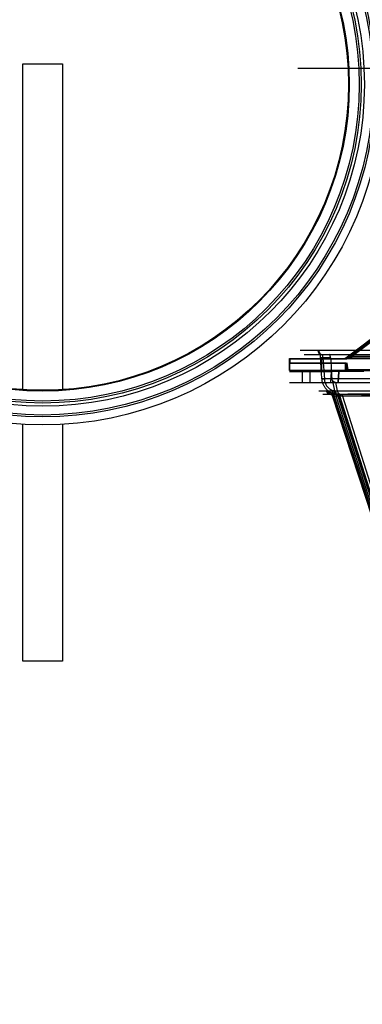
# Model space of a CAD drawing. Header units: millimetres. Extents: x 0 to 297, y 0 to 210.
# Tile 413 of 455: x 241.449 to 242.051, y 158.904 to 160.634. Entities that reach past the tile are written whole.
import ezdxf

# ---------------------------------------------------------------- set-up
doc = ezdxf.new("R2010")
doc.units = ezdxf.units.MM
doc.header["$LTSCALE"] = 16.335
doc.layers.get('0').update_dxf_attribs({"linetype": 'CONTINUOUS'})
for name, color, linetype in [('AXES_REF', 7, 'CONTINUOUS'), ('INTFCLR_1', 7, 'CONTINUOUS'), ('INTFCLR_144815', 7, 'CONTINUOUS'), ('INTFCLR_72935', 7, 'CONTINUOUS')]:
    doc.layers.add(name, color=color, linetype=linetype)

msp = doc.modelspace()

# ---------------------------------------------------------------- linework, layer by layer
at = {"color": 7, "linetype": 'Continuous'}
for p, q in [((241.4539, 159.9823), (241.4539, 160.5565)), ((241.4539, 160.5565), (241.5239, 160.5565)), ((241.5239, 160.5565), (241.5239, 159.9823)), ((241.4539, 159.5065), (241.4539, 159.9228)), ((241.5239, 159.9228), (241.5239, 159.5065)), ((241.5239, 159.5065), (241.4539, 159.5065))]:
    msp.add_line(p, q, dxfattribs=at)
for centre, radius in [((241.4889, 154.7115), 6.7871), ((241.4889, 154.7115), 6.7865), ((241.4889, 154.7115), 6.743), ((241.4889, 160.5201), 0.5985), ((241.4889, 160.5201), 0.5845), ((241.4889, 160.5201), 0.5656), ((241.4889, 160.5201), 0.56), ((241.4889, 160.5201), 0.5565), ((241.4889, 160.5201), 0.539), ((241.4889, 160.5201), 0.5376)]:
    msp.add_circle(centre, radius, dxfattribs=at)
at = {"color": 9, "linetype": 'Continuous'}
msp.add_circle((241.4889, 160.5201), 0.581, dxfattribs=at)
at = {"color": 7, "linetype": 'Continuous'}
msp.add_arc((241.4889, 154.7115), 6.72, 278.27713, 261.72287, dxfattribs=at)
at = {"layer": 'AXES_REF', "color": 7, "linetype": 'Continuous'}
msp.add_arc((241.4889, 154.7115), 6.874, 113.08268, 66.91732, dxfattribs=at)
at = {"layer": 'AXES_REF', "color": 9, "linetype": 'Continuous'}
msp.add_arc((241.4889, 154.7115), 6.1912, 94.41181, 85.58819, dxfattribs=at)
at = {"layer": 'INTFCLR_1', "color": 9, "linetype": 'Continuous'}
for p, q in [((242.022, 160.0392), (242.1473, 160.1331)), ((242.1422, 160.1249), (242.0316, 160.042)), ((241.9231, 160.0385), (241.9231, 160.0175)), ((241.9791, 160.0175), (241.9791, 160.0385)), ((242.0199, 160.0385), (242.1751, 160.0385)), ((242.0316, 160.042), (242.022, 160.0392)), ((242.0316, 160.042), (242.0316, 160.0385)), ((242.1277, 160.042), (242.0316, 160.042))]:
    msp.add_line(p, q, dxfattribs=at)
at = {"layer": 'INTFCLR_1', "color": 6, "linetype": 'Continuous'}
for p, q in [((242.1478, 160.132), (242.0234, 160.0386)), ((241.9231, 160.0385), (241.9237, 160.0379)), ((241.9231, 160.0385), (242.0199, 160.0385)), ((241.9237, 160.0379), (241.9237, 160.0303)), ((242.0234, 160.0379), (241.9237, 160.0379)), ((242.022, 160.0392), (242.0221, 160.0385)), ((242.0234, 160.0386), (242.022, 160.0392)), ((242.0221, 160.0385), (242.0234, 160.0379)), ((242.0234, 160.0379), (242.0234, 160.0386)), ((241.9237, 160.0303), (241.9231, 160.0297)), ((242.0232, 160.0297), (241.9231, 160.0297)), ((242.1739, 160.0175), (241.9231, 160.0175)), ((241.9237, 160.0303), (242.0243, 160.0303)), ((242.0243, 160.0303), (242.0232, 160.0297)), ((242.0247, 160.0175), (242.0232, 160.0297)), ((242.0257, 160.0187), (242.0243, 160.0303)), ((242.0247, 160.0175), (242.0257, 160.0187)), ((242.1262, 160.0187), (242.0257, 160.0187))]:
    msp.add_line(p, q, dxfattribs=at)
at = {"layer": 'INTFCLR_1', "color": 9, "linetype": 'Continuous'}
msp.add_arc((242.0199, 160.042), 0.0035, 270, 306.8699, dxfattribs=at)
at = {"layer": 'INTFCLR_144815', "color": 6, "linetype": 'Continuous'}
for p, q in [((241.9373, 160.5484), (243.1689, 160.5484)), ((242.0084, 159.9965), (242.0095, 160.0155)), ((242.0095, 160.0155), (242.0084, 159.9965)), ((241.9231, 159.9965), (242.0035, 159.9965))]:
    msp.add_line(p, q, dxfattribs=at)
at = {"layer": 'INTFCLR_144815', "color": 9, "linetype": 'Continuous'}
for p, q in [((242.3046, 160.0524), (241.9417, 160.0524)), ((241.9487, 160.0455), (242.3467, 160.0455)), ((241.9799, 160.0032), (241.9775, 160.0406)), ((241.9817, 160.0396), (241.9841, 160.0022)), ((241.995, 160.0396), (241.9817, 160.0396)), ((241.9252, 160.0175), (242.193, 160.0175)), ((241.9585, 160.0175), (241.9585, 159.9965)), ((241.9962, 160.0175), (241.9962, 160.0154)), ((241.9231, 160.0154), (241.9962, 160.0154)), ((241.945, 160.0154), (241.945, 159.9965)), ((241.9799, 160.0032), (242.1537, 160.0032)), ((241.9962, 160.0154), (241.9951, 159.9965)), ((242.0095, 160.0155), (241.9962, 160.0154)), ((241.9972, 160.0034), (242.1659, 160.0034)), ((242.0538, 160.0155), (242.0095, 160.0155)), ((242.0027, 159.9815), (241.9993, 159.9986)), ((242.0035, 159.9965), (243.1361, 159.9965)), ((242.0039, 159.9965), (242.0069, 159.9814)), ((241.9746, 159.9814), (242.1547, 159.9814)), ((241.9815, 159.9755), (243.1361, 159.9755)), ((241.9883, 159.9814), (241.9898, 159.9814)), ((241.9948, 159.9755), (241.9946, 159.9755)), ((241.9972, 159.9755), (241.9956, 159.9755)), ((241.9978, 159.9755), (241.9973, 159.9755)), ((241.998, 159.9731), (242.0928, 159.6831)), ((242.0004, 159.9731), (241.998, 159.9731)), ((242.0012, 159.972), (241.998, 159.9731)), ((242.0015, 159.9814), (241.9994, 159.9814)), ((242.094, 159.6831), (242.0004, 159.9731)), ((242.0004, 159.9731), (242.0051, 159.972)), ((242.0012, 159.972), (242.0952, 159.6842)), ((242.0948, 159.972), (242.0012, 159.972)), ((242.0038, 159.9812), (242.0027, 159.9815)), ((242.0073, 159.9755), (242.0043, 159.9757)), ((242.0045, 159.9755), (242.0048, 159.9755)), ((242.0048, 159.9755), (242.0069, 159.9755)), ((242.098, 159.6842), (242.0051, 159.972)), ((242.1011, 159.6831), (242.0079, 159.9731)), ((242.0079, 159.9731), (242.011, 159.9731)), ((242.1033, 159.6842), (242.0108, 159.972)), ((242.011, 159.9731), (242.1027, 159.6831)), ((242.0159, 159.972), (242.1069, 159.6842))]:
    msp.add_line(p, q, dxfattribs=at)
at = {"layer": 'INTFCLR_144815', "color": 6, "linetype": 'Continuous'}
msp.add_ellipse((242.542, 160.1813), major_axis=(-0.2069, 3.7349), ratio=0.148162, start_param=-4.682648, end_param=-4.672958, dxfattribs=at)
at = {"layer": 'INTFCLR_144815', "color": 9, "linetype": 'Continuous'}
for points, knots in [([(241.9729, 160.0524), (241.9729, 160.052), (241.9729, 160.0511), (241.9733, 160.0498), (241.9739, 160.0486), (241.9748, 160.0475), (241.9758, 160.0466), (241.977, 160.0459), (241.9783, 160.0456), (241.9791, 160.0455), (241.9795, 160.0455)], [0, 0, 0, 0, 0.119601, 0.24584, 0.376363, 0.508358, 0.638954, 0.765614, 0.886393, 1, 1, 1, 1]), ([(241.9775, 160.0406), (241.9775, 160.0414), (241.9773, 160.043), (241.9769, 160.0458), (241.9762, 160.0484), (241.9751, 160.0509), (241.9739, 160.0524), (241.9729, 160.0524)], [0, 0, 0, 0, 0.18259, 0.354415, 0.653084, 0.773008, 1, 1, 1, 1]), ([(241.9817, 160.0396), (241.9814, 160.0396), (241.9806, 160.0396), (241.9794, 160.0396), (241.9784, 160.0397), (241.9777, 160.0399), (241.9773, 160.04), (241.977, 160.0404), (241.9774, 160.0405), (241.9775, 160.0406)], [0, 0, 0, 0, 0.217556, 0.424111, 0.682049, 0.776377, 0.843664, 0.90835, 1, 1, 1, 1]), ([(241.9817, 160.0396), (241.9817, 160.04), (241.9816, 160.0408), (241.9814, 160.0422), (241.981, 160.0436), (241.9804, 160.0449), (241.9798, 160.0455), (241.9795, 160.0455)], [0, 0, 0, 0, 0.183646, 0.356458, 0.656456, 0.871723, 1, 1, 1, 1]), ([(241.945, 160.0154), (241.945, 160.0157), (241.9452, 160.0164), (241.9459, 160.0172), (241.9466, 160.0175), (241.947, 160.0175)], [0, 0, 0, 0, 0.305633, 0.607393, 1, 1, 1, 1]), ([(242.0114, 160.0175), (242.0112, 160.0175), (242.0107, 160.0174), (242.01, 160.0169), (242.0096, 160.0163), (242.0095, 160.0157), (242.0095, 160.0155)], [0, 0, 0, 0, 0.234837, 0.491293, 0.753171, 1, 1, 1, 1]), ([(241.9841, 160.0022), (241.9837, 160.0022), (241.9829, 160.0022), (241.9817, 160.0023), (241.9807, 160.0023), (241.98, 160.0025), (241.9796, 160.0026), (241.9793, 160.003), (241.9797, 160.0032), (241.9799, 160.0032)], [0, 0, 0, 0, 0.232845, 0.439844, 0.685468, 0.774154, 0.838366, 0.902841, 1, 1, 1, 1]), ([(242.0043, 159.9757), (242.0035, 159.9758), (242.0019, 159.976), (241.9988, 159.9769), (241.9961, 159.978), (241.994, 159.9792), (241.9926, 159.9801), (241.9902, 159.9818), (241.9878, 159.9842), (241.9857, 159.9868), (241.9838, 159.9896), (241.9825, 159.9922), (241.9816, 159.9946), (241.9811, 159.9962), (241.9803, 159.999), (241.98, 160.0016), (241.9799, 160.0032)], [0, 0, 0, 0, 0.060969, 0.121873, 0.243913, 0.274919, 0.306131, 0.368317, 0.493199, 0.556651, 0.619807, 0.746395, 0.778408, 0.810257, 0.873549, 1, 1, 1, 1]), ([(241.9841, 160.0022), (241.9842, 160.0009), (241.9844, 159.999), (241.9851, 159.9966), (241.986, 159.9942), (241.9872, 159.9919), (241.9886, 159.9898), (241.9902, 159.9879), (241.9921, 159.9861), (241.9941, 159.9847), (241.9962, 159.9834), (241.9985, 159.9824), (242.0009, 159.9818), (242.0021, 159.9816), (242.0027, 159.9815)], [0, 0, 0, 0, 0.126036, 0.189218, 0.253015, 0.379655, 0.442894, 0.506456, 0.63159, 0.693892, 0.756186, 0.878295, 0.939149, 1, 1, 1, 1]), ([(241.9879, 159.9814), (241.988, 159.9806), (241.9885, 159.979), (241.9901, 159.977), (241.9922, 159.9758), (241.9938, 159.9755), (241.9946, 159.9755)], [0, 0, 0, 0, 0.244565, 0.503496, 0.760313, 1, 1, 1, 1]), ([(241.9883, 159.9814), (241.9884, 159.9806), (241.9889, 159.9791), (241.9904, 159.9771), (241.9925, 159.9758), (241.9941, 159.9755), (241.9949, 159.9755)], [0, 0, 0, 0, 0.244864, 0.503572, 0.760133, 1, 1, 1, 1]), ([(241.9906, 159.9814), (241.9908, 159.9806), (241.9913, 159.9791), (241.9928, 159.9771), (241.9949, 159.9758), (241.9965, 159.9755), (241.9972, 159.9755)], [0, 0, 0, 0, 0.245324, 0.504207, 0.760561, 1, 1, 1, 1]), ([(241.9978, 159.9755), (241.997, 159.9755), (241.9954, 159.9758), (241.9933, 159.977), (241.9917, 159.979), (241.9912, 159.9806), (241.9911, 159.9814)], [0, 0, 0, 0, 0.239108, 0.495642, 0.754812, 1, 1, 1, 1]), ([(241.9948, 159.9755), (241.9951, 159.9755), (241.9958, 159.9754), (241.9971, 159.9747), (241.9978, 159.9738), (241.998, 159.9731)], [0, 0, 0, 0, 0.229862, 0.491316, 1, 1, 1, 1]), ([(241.9972, 159.9755), (241.9979, 159.9755), (241.9993, 159.975), (242.0002, 159.9737), (242.0004, 159.9731)], [0, 0, 0, 0, 0.497293, 1, 1, 1, 1]), ([(241.9973, 159.9755), (241.9979, 159.9755), (241.9993, 159.975), (242.0002, 159.9737), (242.0004, 159.9731)], [0, 0, 0, 0, 0.496398, 1, 1, 1, 1]), ([(242.0045, 159.9755), (242.0037, 159.9755), (242.0021, 159.9758), (242, 159.977), (241.9985, 159.979), (241.998, 159.9806), (241.9978, 159.9814)], [0, 0, 0, 0, 0.237878, 0.493812, 0.75349, 1, 1, 1, 1]), ([(241.9984, 159.9814), (241.9985, 159.9806), (241.999, 159.9791), (242.0005, 159.9771), (242.0025, 159.9758), (242.0041, 159.9755), (242.0048, 159.9755)], [0, 0, 0, 0, 0.24681, 0.506276, 0.761969, 1, 1, 1, 1]), ([(242.0012, 159.972), (242.0012, 159.9724), (242.0011, 159.9735), (242.001, 159.9745), (242.0006, 159.9755), (242.0004, 159.9755)], [0, 0, 0, 0, 0.35171, 0.80538, 1, 1, 1, 1]), ([(242.0079, 159.9755), (242.0071, 159.9755), (242.0056, 159.9758), (242.0035, 159.9771), (242.0021, 159.9791), (242.0016, 159.9806), (242.0015, 159.9814)], [0, 0, 0, 0, 0.237461, 0.492881, 0.752581, 1, 1, 1, 1]), ([(242.002, 159.9814), (242.0021, 159.9806), (242.0026, 159.979), (242.0042, 159.9771), (242.0063, 159.9758), (242.0078, 159.9755), (242.0086, 159.9755)], [0, 0, 0, 0, 0.247336, 0.507333, 0.762893, 1, 1, 1, 1]), ([(242.0027, 159.9815), (242.0027, 159.9808), (242.0027, 159.9793), (242.0029, 159.9774), (242.0036, 159.9757), (242.0043, 159.9757)], [0, 0, 0, 0, 0.354192, 0.667454, 1, 1, 1, 1]), ([(242.0069, 159.9814), (242.007, 159.9813), (242.0076, 159.9811), (242.0065, 159.9809), (242.0056, 159.9811), (242.0045, 159.9811), (242.0038, 159.9812)], [0, 0, 0, 0, 0.131462, 0.235647, 0.534813, 1, 1, 1, 1]), ([(242.0038, 159.9812), (242.0039, 159.9805), (242.0041, 159.9791), (242.0049, 159.9772), (242.0059, 159.9759), (242.0068, 159.9755), (242.0073, 159.9755)], [0, 0, 0, 0, 0.3129, 0.602318, 0.830689, 1, 1, 1, 1]), ([(242.0048, 159.9755), (242.0055, 159.9755), (242.0069, 159.975), (242.0077, 159.9737), (242.0079, 159.9731)], [0, 0, 0, 0, 0.494677, 1, 1, 1, 1]), ([(242.0048, 159.9755), (242.0055, 159.9755), (242.0069, 159.975), (242.0077, 159.9737), (242.0079, 159.9731)], [0, 0, 0, 0, 0.495744, 1, 1, 1, 1]), ([(242.0059, 159.9755), (242.0058, 159.9755), (242.0055, 159.9751), (242.0053, 159.9744), (242.0051, 159.9733), (242.0051, 159.9724), (242.0051, 159.972)], [0, 0, 0, 0, 0.103024, 0.325726, 0.650172, 1, 1, 1, 1]), ([(242.0069, 159.9814), (242.007, 159.9806), (242.0074, 159.9794), (242.0082, 159.9781), (242.0091, 159.9771), (242.0101, 159.9764), (242.0115, 159.9757), (242.0127, 159.9755), (242.0134, 159.9755)], [0, 0, 0, 0, 0.247765, 0.377762, 0.508629, 0.638135, 0.764317, 1, 1, 1, 1]), ([(242.0079, 159.9731), (242.0079, 159.9731), (242.0078, 159.9731), (242.0079, 159.973), (242.0081, 159.9729), (242.0084, 159.9727), (242.0089, 159.9726), (242.0097, 159.9723), (242.0103, 159.9721), (242.0108, 159.972)], [0, 0, 0, 0, 0.033052, 0.055554, 0.120786, 0.229163, 0.377368, 0.559793, 1, 1, 1, 1]), ([(242.011, 159.9731), (242.0108, 159.9737), (242.01, 159.975), (242.0086, 159.9755), (242.0079, 159.9755)], [0, 0, 0, 0, 0.505323, 1, 1, 1, 1]), ([(242.0079, 159.9755), (242.0083, 159.9755), (242.0089, 159.9754), (242.0102, 159.9747), (242.0108, 159.9738), (242.011, 159.9731)], [0, 0, 0, 0, 0.227065, 0.486903, 1, 1, 1, 1]), ([(242.0098, 159.9755), (242.0102, 159.9755), (242.0105, 159.9744), (242.0107, 159.9733), (242.0108, 159.9724), (242.0108, 159.972)], [0, 0, 0, 0, 0.334142, 0.655669, 1, 1, 1, 1]), ([(242.0159, 159.972), (242.0154, 159.9722), (242.0144, 159.9724), (242.0128, 159.9728), (242.0117, 159.9731), (242.011, 159.9731)], [0, 0, 0, 0, 0.3192, 0.619999, 1, 1, 1, 1]), ([(242.0159, 159.972), (242.0159, 159.9724), (242.0159, 159.9734), (242.0161, 159.9746), (242.0166, 159.9755), (242.0169, 159.9755)], [0, 0, 0, 0, 0.342177, 0.788271, 1, 1, 1, 1])]:
    msp.add_open_spline(points, degree=3, knots=knots, dxfattribs=at)
at = {"layer": 'INTFCLR_144815', "color": 6, "linetype": 'Continuous'}
for points, knots in [([(241.995, 160.0396), (241.9949, 160.0401), (241.9948, 160.0412), (241.9945, 160.0428), (241.9941, 160.0442), (241.9934, 160.0455), (241.9927, 160.0455)], [0, 0, 0, 0, 0.263603, 0.503222, 0.705171, 1, 1, 1, 1]), ([(241.9993, 159.9986), (241.9989, 159.999), (241.9984, 159.9996), (241.9978, 160.0008), (241.9973, 160.002), (241.9972, 160.003), (241.9972, 160.0034)], [0, 0, 0, 0, 0.254211, 0.456949, 0.746923, 1, 1, 1, 1]), ([(242.0035, 159.9965), (242.003, 159.9965), (242.0022, 159.9967), (242.0007, 159.9973), (241.9998, 159.9981), (241.9993, 159.9986)], [0, 0, 0, 0, 0.281886, 0.527828, 1, 1, 1, 1])]:
    msp.add_open_spline(points, degree=3, knots=knots, dxfattribs=at)
at = {"layer": 'INTFCLR_144815', "color": 7, "linetype": 'Continuous'}
for points, knots in [([(242.0855, 159.972), (242.0855, 159.9722), (242.0856, 159.9726), (242.0855, 159.9732), (242.0857, 159.9736), (242.0857, 159.9739), (242.0854, 159.9744), (242.086, 159.9745), (242.0863, 159.9747), (242.0864, 159.9747), (242.0864, 159.9749), (242.0861, 159.9749), (242.0857, 159.975), (242.085, 159.975), (242.0823, 159.9752), (242.0894, 159.9753), (242.0975, 159.9755), (242.0748, 159.9754), (242.0588, 159.9755), (242.0482, 159.9755), (242.0224, 159.9755), (242.026, 159.9755)], [0, 0, 0, 0, 0.007622, 0.015419, 0.019325, 0.022992, 0.027441, 0.034833, 0.037392, 0.039143, 0.03996, 0.042403, 0.047743, 0.055793, 0.070456, 0.119301, 0.18686, 0.315905, 0.590314, 0.871341, 1, 1, 1, 1]), ([(242.0931, 159.9687), (242.0918, 159.9689), (242.0893, 159.9697), (242.0854, 159.9707), (242.0814, 159.9712), (242.0774, 159.9718), (242.0734, 159.9724), (242.0679, 159.9731), (242.0608, 159.9739), (242.0523, 159.9746), (242.0451, 159.9751), (242.0392, 159.9753), (242.0333, 159.9755), (242.0289, 159.9755), (242.026, 159.9755)], [0, 0, 0, 0, 0.057671, 0.117422, 0.1765, 0.236369, 0.29703, 0.358472, 0.483241, 0.61038, 0.73919, 0.804166, 0.869303, 1, 1, 1, 1])]:
    msp.add_open_spline(points, degree=3, knots=knots, dxfattribs=at)
at = {"layer": 'INTFCLR_72935', "color": 9, "linetype": 'Continuous'}
for p, q in [((242.1473, 160.1331), (242.022, 160.0392)), ((242.0316, 160.042), (242.1422, 160.1249)), ((241.9231, 160.0175), (241.9231, 160.0385)), ((241.9791, 160.0385), (241.9791, 160.0175)), ((242.1751, 160.0385), (242.0199, 160.0385)), ((242.022, 160.0392), (242.0316, 160.042)), ((242.0316, 160.0385), (242.0316, 160.042)), ((242.0316, 160.042), (242.1277, 160.042))]:
    msp.add_line(p, q, dxfattribs=at)
at = {"layer": 'INTFCLR_72935', "color": 6, "linetype": 'Continuous'}
for p, q in [((242.0223, 160.0379), (242.1491, 160.1329)), ((241.9237, 160.0379), (241.9231, 160.0385)), ((241.9231, 160.0385), (242.0199, 160.0385)), ((241.9237, 160.0303), (241.9237, 160.0379)), ((241.9237, 160.0379), (242.0223, 160.0379)), ((242.022, 160.0392), (242.0211, 160.0385)), ((242.0223, 160.0379), (242.0211, 160.0385)), ((241.9231, 160.0297), (241.9237, 160.0303)), ((242.0211, 160.0297), (241.9231, 160.0297)), ((242.1739, 160.0175), (241.9231, 160.0175)), ((242.0223, 160.0303), (241.9237, 160.0303)), ((242.0211, 160.0297), (242.0223, 160.0303)), ((242.0211, 160.0175), (242.0211, 160.0297)), ((242.0223, 160.0187), (242.0211, 160.0175)), ((242.0223, 160.0303), (242.0223, 160.0187)), ((242.0223, 160.0187), (242.131, 160.0187))]:
    msp.add_line(p, q, dxfattribs=at)
at = {"layer": 'INTFCLR_72935', "color": 9, "linetype": 'Continuous'}
msp.add_arc((242.0199, 160.042), 0.0035, 270, 306.8668, dxfattribs=at)

doc.saveas('drawing.dxf')
